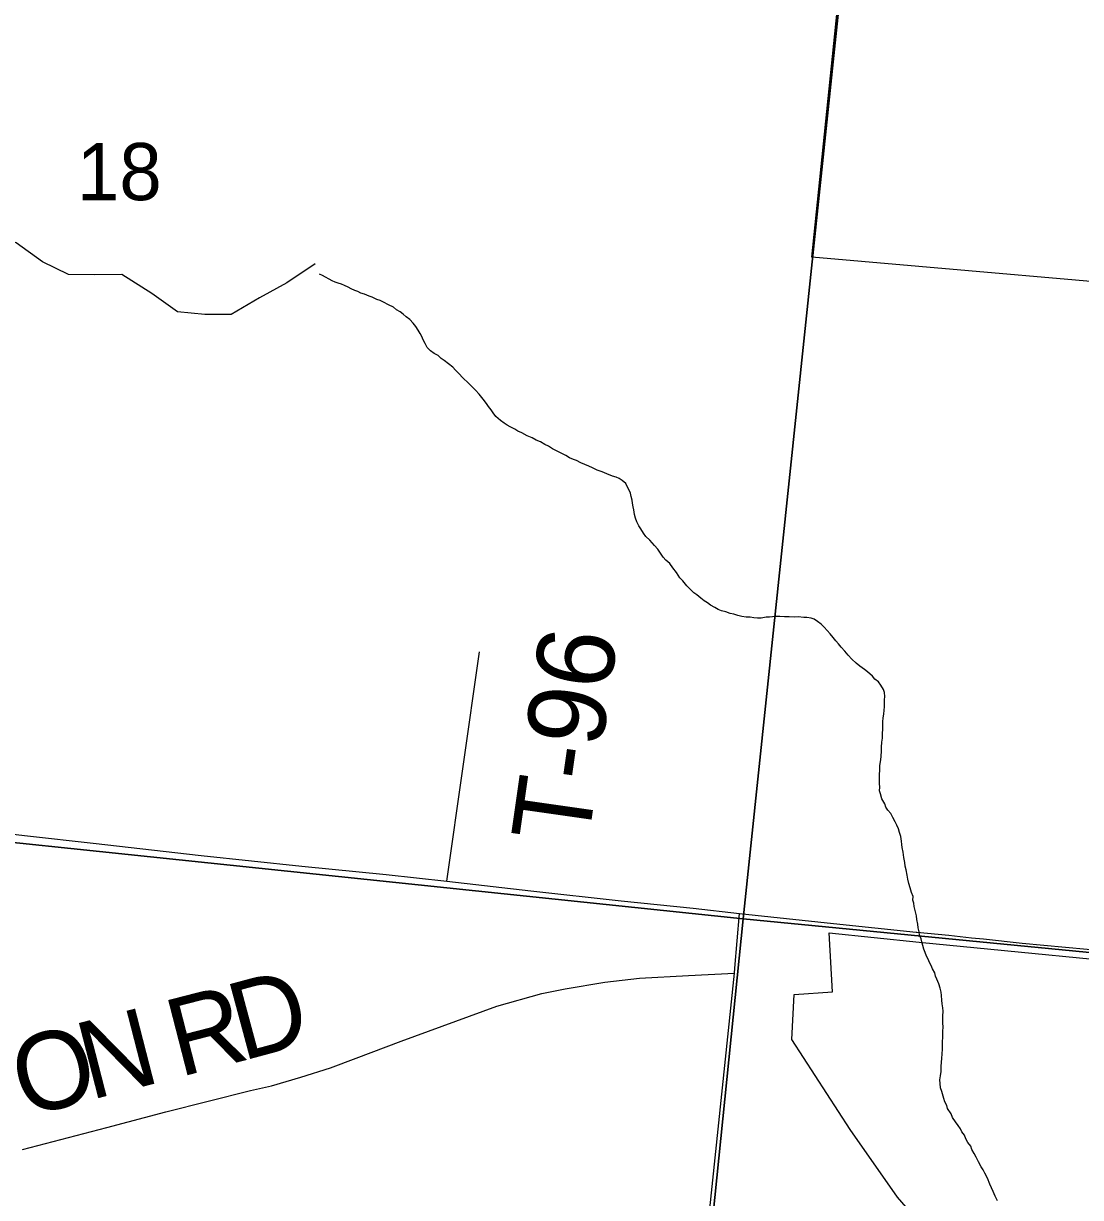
# Model space of a CAD drawing. Extents: x 0 to 1064, y 0 to 440.
# Drawn here: x 203.09 to 215.48, y 237.45 to 251.21 of the extents above; entities that cross this region are included whole.
import ezdxf

# ---------------------------------------------------------------- set-up
doc = ezdxf.new("R2010")
doc.units = 0
for name, color, linetype in [('GM_X_Corporation', 7, 'Continuous'), ('GM_X_County_Road', 7, 'Continuous'), ('GM_X_County_Road_Text', 7, 'Continuous'), ('GM_X_Minor_River', 7, 'Continuous'), ('GM_X_Section', 7, 'Continuous'), ('GM_X_Section_Text', 7, 'Continuous'), ('GM_X_State_Route', 7, 'Continuous'), ('GM_X_Township_Road', 7, 'Continuous'), ('GM_X_Township_Road_Text', 7, 'Continuous')]:
    doc.layers.add(name, color=color, linetype=linetype)

msp = doc.modelspace()

# ---------------------------------------------------------------- linework, layer by layer
at = {"layer": 'GM_X_Corporation'}
msp.add_lwpolyline([(213.948, 236.749), (213.336, 237.454), (212.781, 238.246), (212.096, 239.301), (212.124, 239.831), (212.571, 239.862), (212.535, 240.553), (213.588, 240.442), (214.59, 240.346), (215.786, 240.226), (216.708, 240.135), (217.258, 248.04), (212.331, 248.471), (212.995, 254.923)], dxfattribs=at)
at = {"layer": 'GM_X_County_Road'}
for points in [[(211.43, 240.139), (211.484, 240.777)], [(203.08, 238.012), (204.069, 238.272), (204.758, 238.455), (205.753, 238.705), (205.998, 238.76), (206.341, 238.86), (206.688, 238.969), (206.991, 239.085), (207.517, 239.282), (208.637, 239.692), (209.168, 239.84), (209.438, 239.897), (209.904, 239.974), (210.309, 240.021), (210.886, 240.051), (211.425, 240.078), (211.43, 240.139)]]:
    msp.add_lwpolyline(points, dxfattribs=at)
at = {"layer": 'GM_X_Minor_River'}
for points in [[(206.51, 248.39), (206.178, 248.17), (205.858, 247.994), (205.525, 247.799), (205.216, 247.799), (204.898, 247.83), (204.595, 248.043), (204.243, 248.268), (203.921, 248.262), (203.618, 248.268), (203.314, 248.414), (203.005, 248.639), (202.701, 248.736), (202.362, 248.609), (202.034, 248.517), (201.706, 248.657), (201.379, 248.767), (201.069, 248.968), (200.766, 249.089), (200.426, 249.102), (200.11, 249.162), (199.94, 249.467), (199.886, 249.576)], [(208.76, 246.5), (208.724, 246.525), (208.682, 246.557), (208.629, 246.601), (208.594, 246.645), (208.571, 246.682), (208.541, 246.719), (208.518, 246.756), (208.477, 246.806), (208.43, 246.862), (208.389, 246.912), (208.342, 246.956), (208.307, 246.994), (208.242, 247.057), (208.195, 247.107), (208.154, 247.144), (208.124, 247.182), (208.071, 247.22), (208.023, 247.258), (207.988, 247.283), (207.952, 247.315), (207.904, 247.34), (207.863, 247.372), (207.821, 247.41), (207.799, 247.459), (207.776, 247.502), (207.759, 247.539), (207.742, 247.576), (207.718, 247.613), (207.689, 247.657), (207.66, 247.694), (207.619, 247.738), (207.577, 247.77), (207.542, 247.801), (207.506, 247.827), (207.464, 247.852), (207.429, 247.884), (207.369, 247.91), (207.309, 247.942), (207.273, 247.961), (207.231, 247.975), (207.177, 248.001), (207.141, 248.014), (207.087, 248.034), (207.045, 248.047), (207.009, 248.067), (206.973, 248.08), (206.931, 248.099), (206.895, 248.119), (206.853, 248.138), (206.817, 248.152), (206.78, 248.165), (206.744, 248.178), (206.708, 248.191), (206.672, 248.211), (206.631, 248.236), (206.595, 248.256), (206.559, 248.269)], [(212.757, 243.807), (212.716, 243.851), (212.675, 243.901), (212.645, 243.938), (212.61, 243.975), (212.581, 244.013), (212.546, 244.056), (212.511, 244.094), (212.475, 244.132), (212.44, 244.169), (212.398, 244.201), (212.357, 244.226), (212.321, 244.24), (212.272, 244.247), (212.236, 244.248), (212.169, 244.256), (212.126, 244.252), (212.065, 244.254), (212.01, 244.255), (211.956, 244.257), (211.907, 244.258), (211.87, 244.253), (211.834, 244.249), (211.797, 244.25), (211.736, 244.239), (211.693, 244.241), (211.651, 244.242), (211.608, 244.249), (211.56, 244.251), (211.511, 244.258), (211.463, 244.272), (211.415, 244.286), (211.372, 244.293), (211.324, 244.313), (211.27, 244.327), (211.234, 244.34), (211.192, 244.366), (211.144, 244.391), (211.109, 244.417), (211.067, 244.442), (211.031, 244.474), (210.984, 244.512), (210.948, 244.537), (210.907, 244.575), (210.866, 244.619), (210.819, 244.675), (210.783, 244.712), (210.743, 244.774), (210.702, 244.83), (210.667, 244.88), (210.62, 244.918), (210.59, 244.955), (210.55, 245.011), (210.526, 245.048), (210.485, 245.092), (210.433, 245.154), (210.385, 245.198), (210.356, 245.236), (210.327, 245.285), (210.304, 245.322), (210.281, 245.366), (210.264, 245.409), (210.253, 245.452), (210.243, 245.507), (210.238, 245.543), (210.227, 245.586), (210.223, 245.623), (210.212, 245.665), (210.207, 245.702), (210.184, 245.745), (210.167, 245.782), (210.15, 245.819), (210.108, 245.851), (210.073, 245.876), (210.036, 245.89), (209.994, 245.903), (209.928, 245.929), (209.874, 245.955), (209.814, 245.975), (209.76, 246.001), (209.718, 246.021), (209.67, 246.041), (209.622, 246.06), (209.574, 246.086), (209.538, 246.099), (209.49, 246.119), (209.448, 246.145), (209.4, 246.17), (209.346, 246.196), (209.292, 246.222), (209.245, 246.254), (209.203, 246.274), (209.149, 246.306), (209.101, 246.325), (209.053, 246.351), (208.993, 246.377), (208.933, 246.41), (208.885, 246.429), (208.849, 246.455), (208.795, 246.481), (208.76, 246.5)], [(213.862, 239.247), (213.863, 239.283), (213.864, 239.32), (213.867, 239.399), (213.868, 239.447), (213.864, 239.496), (213.865, 239.539), (213.866, 239.575), (213.868, 239.636), (213.864, 239.672), (213.859, 239.721), (213.854, 239.764), (213.85, 239.818), (213.845, 239.855), (213.835, 239.904), (213.818, 239.953), (213.795, 240.008), (213.778, 240.045), (213.773, 240.082), (213.745, 240.131), (213.728, 240.168), (213.711, 240.205), (213.693, 240.242), (213.676, 240.279), (213.66, 240.322), (213.642, 240.359), (213.632, 240.402), (213.621, 240.445), (213.61, 240.482), (213.593, 240.525), (213.588, 240.562), (213.578, 240.611), (213.573, 240.653), (213.563, 240.708), (213.558, 240.751), (213.542, 240.812), (213.531, 240.861), (213.526, 240.898), (213.515, 240.934), (213.517, 240.977), (213.5, 241.026), (213.483, 241.081), (213.467, 241.13), (213.456, 241.179), (213.446, 241.228), (213.436, 241.289), (213.425, 241.332), (213.42, 241.375), (213.41, 241.436), (213.4, 241.497), (213.389, 241.552), (213.384, 241.588), (213.38, 241.625), (213.375, 241.68), (213.359, 241.729), (213.348, 241.772), (213.325, 241.815), (213.308, 241.852), (213.279, 241.902), (213.256, 241.951), (213.221, 241.988), (213.198, 242.026), (213.187, 242.062), (213.152, 242.124), (213.136, 242.179), (213.125, 242.216), (213.126, 242.259), (213.122, 242.301), (213.123, 242.356), (213.125, 242.41), (213.127, 242.453), (213.129, 242.514), (213.136, 242.556), (213.144, 242.616), (213.146, 242.689), (213.148, 242.726), (213.15, 242.786), (213.157, 242.835), (213.159, 242.889), (213.161, 242.938), (213.162, 242.974), (213.164, 243.023), (213.165, 243.071), (213.173, 243.114), (213.18, 243.162), (213.181, 243.199), (213.183, 243.235), (213.184, 243.283), (213.185, 243.32), (213.181, 243.369), (213.17, 243.405), (213.141, 243.455), (213.112, 243.492), (213.07, 243.524), (213.041, 243.561), (212.982, 243.612), (212.946, 243.637), (212.893, 243.675), (212.851, 243.713), (212.798, 243.757), (212.757, 243.807)], [(214.508, 237.411), (214.479, 237.466), (214.457, 237.522), (214.417, 237.608), (214.389, 237.676), (214.36, 237.737), (214.337, 237.774), (214.314, 237.812), (214.285, 237.867), (214.257, 237.923), (214.234, 237.966), (214.205, 238.015), (214.194, 238.052), (214.159, 238.096), (214.136, 238.139), (214.119, 238.182), (214.09, 238.219), (214.073, 238.256), (214.044, 238.294), (214.015, 238.337), (213.98, 238.387), (213.963, 238.43), (213.922, 238.492), (213.911, 238.529), (213.888, 238.572), (213.877, 238.609), (213.856, 238.694), (213.839, 238.737), (213.834, 238.786), (213.83, 238.829), (213.837, 238.877), (213.845, 238.926), (213.847, 238.98), (213.849, 239.041), (213.856, 239.077), (213.858, 239.138), (213.86, 239.186), (213.862, 239.247)]]:
    msp.add_lwpolyline(points, dxfattribs=at)
at = {"layer": 'GM_X_Section'}
for points in [[(197.008, 258.503), (212.38, 257.134), (213.239, 257.045), (211.527, 240.716), (195.163, 242.427)], [(213.239, 257.045), (228.85, 255.88), (229.691, 255.797), (227.888, 239.125), (211.527, 240.716)], [(211.527, 240.716), (210.005, 225.771), (193.683, 227.253), (195.163, 242.427)], [(227.888, 239.125), (226.227, 224.201), (210.005, 225.771), (211.527, 240.716)]]:
    msp.add_lwpolyline(points, close=True, dxfattribs=at)
at = {"layer": 'GM_X_State_Route'}
for points in [[(201.858, 241.831), (202.369, 241.779), (203.14, 241.687), (203.909, 241.601), (205.173, 241.458), (206.352, 241.333), (207.341, 241.234), (208.051, 241.158), (209.036, 241.044), (210.097, 240.926), (210.939, 240.84), (211.484, 240.777), (212.586, 240.663), (213.554, 240.56), (213.561, 240.56)], [(213.561, 240.56), (213.935, 240.523), (214.2, 240.495)], [(214.2, 240.495), (214.343, 240.48), (214.797, 240.432), (215.81, 240.336), (216.438, 240.274)]]:
    msp.add_lwpolyline(points, dxfattribs=at)
at = {"layer": 'GM_X_Township_Road'}
for points in [[(208.051, 241.158), (208.437, 243.846)], [(211.207, 225.633), (210.591, 225.7), (209.967, 225.779), (209.948, 225.977), (211.425, 240.078)]]:
    msp.add_lwpolyline(points, dxfattribs=at)

# ---------------------------------------------------------------- texts
at = {"layer": 'GM_X_County_Road_Text'}
for s, rotation, p in [('D', 15.0586, (205.651, 239.048)), ('R', 14.4258, (204.917, 238.859)), ('N', 14.4206, (203.871, 238.59)), ('O', 14.8385, (203.099, 238.385))]:
    msp.add_text(s, height=0.909, rotation=rotation, dxfattribs=at).set_placement(p)
at = {"layer": 'GM_X_Section_Text'}
msp.add_text('18', height=0.6697, rotation=0, dxfattribs=at).set_placement((203.716, 249.137))
at = {"layer": 'GM_X_Township_Road_Text'}
msp.add_text('T-96', height=0.9091, rotation=81.8705, dxfattribs=at).set_placement((209.705, 241.567))

doc.saveas('drawing.dxf')
